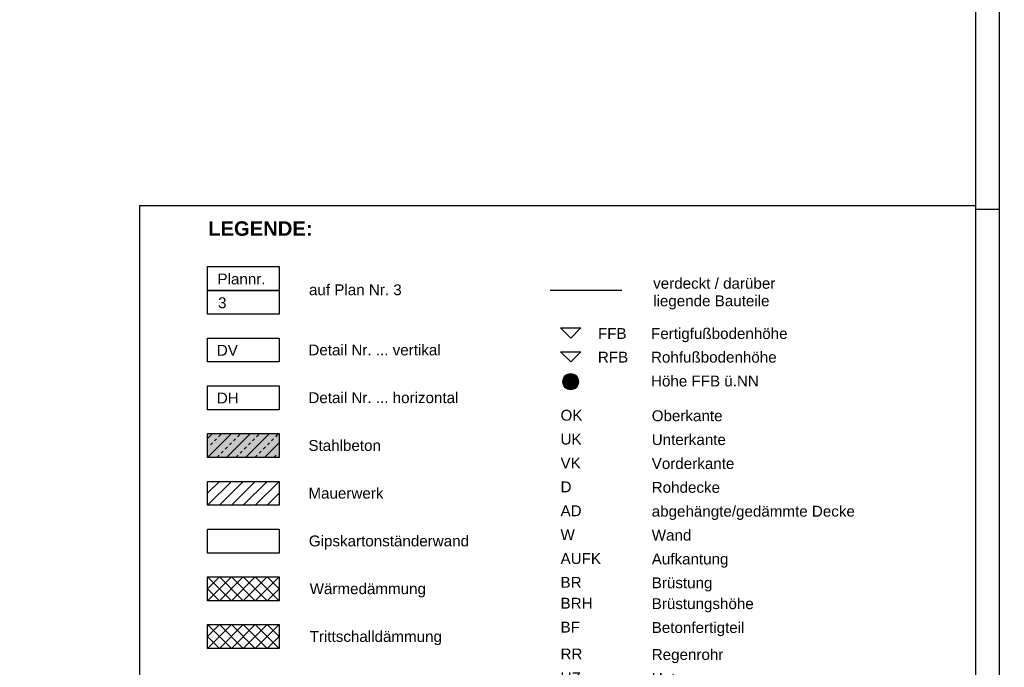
# Model space of a CAD drawing. Header units: metres. Extents: x -13 to 93, y -119 to 25.
# Tile 615 of 656: x -11.443 to -11.237, y -7.608 to -7.472. Entities that reach past the tile are written whole.
import ezdxf
from ezdxf.enums import TextEntityAlignment as Align

# ---------------------------------------------------------------- set-up
doc = ezdxf.new("R2010")
doc.units = ezdxf.units.M
doc.header["$LTSCALE"] = 0.00508
for name, color, linetype, lineweight in [('Keine', 7, 'Continuous', 18), ('Plan-Kopf', 7, 'Continuous', 25), ('Plan-Planrahmen', 7, 'Continuous', 18)]:
    doc.layers.add(name, color=color, linetype=linetype, lineweight=lineweight)
doc.styles.add('Arial', font='ARIAL.TTF')
doc.styles.add('Arial (bold)', font='ARIALBD.TTF')

# ---------------------------------------------------------------- blocks, each defined once
blk = doc.blocks.new('planlayout_50_4')
at = {"color": 3, "linetype": 'Continuous', "lineweight": 5}
blk.add_wipeout([(-0.33845, 0.13977), (-0.33845, -0.79023), (0.93655, -0.79023), (0.93655, 0.13977)], dxfattribs=at).dxf.layer = 'Plan-Planrahmen'
blk = doc.blocks.new('*U1372')
at = {"layer": 'Plan-Planrahmen', "lineweight": 25}
for p, q in [((0.819, 0.1005), (0.819, -0.7405)), ((0.814, 0.0955), (0.814, -0.7355))]:
    blk.add_line(p, q, dxfattribs=at)
blk = doc.blocks.new('planlayout_50_3')
at = {"color": 3, "linetype": 'Continuous', "lineweight": 5}
blk.add_wipeout([(-0.40945, 0.13977), (-0.40945, -0.79023), (0.86555, -0.79023), (0.86555, 0.13977)], dxfattribs=at).dxf.layer = 'Plan-Planrahmen'
at = {"layer": 'Plan-Planrahmen', "color": 7}
blk.add_blockref('*U1372', (0, 0), dxfattribs=at)
blk = doc.blocks.new('*U1356')
for points in [[(-0.11511, 0.20925), (-0.11511, 0.21158), (-0.11998, 0.21158), (-0.11998, 0.20925)], [(-0.09801, 0.20925), (-0.09801, 0.21158), (-0.10288, 0.21158), (-0.10288, 0.20925)], [(-0.14181, 0.19665), (-0.13948, 0.19665), (-0.13948, 0.20152), (-0.14181, 0.20152)], [(-0.0651, 0.19633), (-0.06277, 0.19633), (-0.06277, 0.2012), (-0.0651, 0.2012)], [(-0.14181, 0.18549), (-0.13948, 0.18549), (-0.13948, 0.19036), (-0.14181, 0.19036)], [(-0.0651, 0.18517), (-0.06277, 0.18517), (-0.06277, 0.19003), (-0.0651, 0.19003)], [(-0.14183, 0.1764), (-0.1395, 0.1764), (-0.1395, 0.18127), (-0.14183, 0.18127)], [(-0.06508, 0.17653), (-0.06276, 0.17653), (-0.06276, 0.1814), (-0.06508, 0.1814)], [(-0.1417, 0.15556), (-0.13958, 0.15556), (-0.13958, 0.16043), (-0.1417, 0.16043)], [(-0.06508, 0.15543), (-0.06297, 0.15543), (-0.06297, 0.1603), (-0.06508, 0.1603)], [(-0.1417, 0.13806), (-0.13937, 0.13806), (-0.13937, 0.14293), (-0.1417, 0.14293)], [(-0.06508, 0.13793), (-0.06276, 0.13793), (-0.06276, 0.1428), (-0.06508, 0.1428)], [(-0.11517, 0.12781), (-0.11517, 0.13014), (-0.12004, 0.13014), (-0.12004, 0.12781)], [(-0.09178, 0.12781), (-0.09178, 0.13014), (-0.09665, 0.13014), (-0.09665, 0.12781)]]:
    blk.add_wipeout(points).dxf.layer = 'Plan-Kopf'
at = {"layer": 'Plan-Kopf', "char_height": 0.00303, "attachment_point": 1, "rotation": 90, "line_spacing_factor": 0.967741, "style": 'Arial'}
for s, insert in [('{\\C7;\\l2}', (-0.11916, 0.20925)), ('{\\C7;\\l3}', (-0.10205, 0.20925)), ('{\\C7;\\l2}', (-0.11922, 0.12781)), ('{\\C7;\\l3}', (-0.09583, 0.12781))]:
    blk.add_mtext(s, dxfattribs=dict(at, insert=insert))
at = {"layer": 'Plan-Kopf', "char_height": 0.00303, "attachment_point": 1, "line_spacing_factor": 0.967741, "style": 'Arial'}
for s, insert in [('{\\C7;\\la}', (-0.14181, 0.2007)), ('{\\C7;\\la}', (-0.0651, 0.20038)), ('{\\C7;\\le}', (-0.14181, 0.18954)), ('{\\C7;\\le}', (-0.0651, 0.18921)), ('{\\C7;\\lb}', (-0.14183, 0.18045)), ('{\\C7;\\lb}', (-0.06508, 0.18058)), ('{\\C7;\\lc}', (-0.1417, 0.15961)), ('{\\C7;\\lc}', (-0.06508, 0.15948)), ('{\\C7;\\ld}', (-0.1417, 0.14211)), ('{\\C7;\\ld}', (-0.06508, 0.14198))]:
    blk.add_mtext(s, dxfattribs=dict(at, insert=insert))
for points in [[(-0.14181, 0.15009), (-0.13948, 0.15009), (-0.13948, 0.15496), (-0.14181, 0.15496)], [(-0.0651, 0.14977), (-0.06277, 0.14977), (-0.06277, 0.15463), (-0.0651, 0.15463)]]:
    blk.add_wipeout(points).dxf.layer = 'Plan-Kopf'
for insert in [(-0.14181, 0.15414), (-0.0651, 0.15381)]:
    blk.add_mtext('{\\C7;\\lg}', dxfattribs=dict(at, insert=insert))
for points in [[(-0.11079, 0.20925), (-0.11079, 0.21158), (-0.11565, 0.21158), (-0.11565, 0.20925)], [(-0.11118, 0.12781), (-0.11118, 0.13014), (-0.11605, 0.13014), (-0.11605, 0.12781)]]:
    blk.add_wipeout(points).dxf.layer = 'Plan-Kopf'
at = {"layer": 'Plan-Kopf', "char_height": 0.00303, "attachment_point": 1, "rotation": 90, "line_spacing_factor": 0.967741, "style": 'Arial'}
for insert in [(-0.11483, 0.20925), (-0.11523, 0.12781)]:
    blk.add_mtext('{\\C7;\\l1}', dxfattribs=dict(at, insert=insert))
for points in [[(-0.10619, 0.20925), (-0.10619, 0.21158), (-0.11106, 0.21158), (-0.11106, 0.20925)], [(-0.10659, 0.12781), (-0.10659, 0.13014), (-0.11145, 0.13014), (-0.11145, 0.12781)]]:
    blk.add_wipeout(points).dxf.layer = 'Plan-Kopf'
for insert in [(-0.11024, 0.20925), (-0.11063, 0.12781)]:
    blk.add_mtext('{\\C7;\\l4}', dxfattribs=dict(at, insert=insert))
blk = doc.blocks.new('swm-logo_1_1')
at = {"layer": 'Plan-Kopf', "linetype": 'Continuous', "lineweight": 0}
for points in [[(-0.0237, 0.00188), (-0.02236, 0.00188), (-0.02235, 0.00188), (-0.02233, 0.00182), (-0.02231, 0.00168), (-0.02227, 0.00154), (-0.02222, 0.00146), (-0.02218, 0.00139), (-0.02214, 0.00134), (-0.02209, 0.00128), (-0.02203, 0.00122), (-0.02196, 0.00116), (-0.02186, 0.00111), (-0.02179, 0.00107), (-0.02169, 0.00104), (-0.02163, 0.00103), (-0.02155, 0.00101), (-0.02144, 0.001), (-0.02131, 0.00101), (-0.02122, 0.00103), (-0.02111, 0.00105), (-0.02104, 0.00107), (-0.02095, 0.00111), (-0.02081, 0.00118), (-0.02073, 0.00124), (-0.02068, 0.00129), (-0.02064, 0.00135), (-0.0206, 0.00144), (-0.02058, 0.00155), (-0.0206, 0.00168), (-0.02066, 0.0018), (-0.0207, 0.00185), (-0.02078, 0.00191), (-0.02084, 0.00194), (-0.02089, 0.00197), (-0.02095, 0.00199), (-0.02102, 0.00201), (-0.02109, 0.00204), (-0.02117, 0.00206), (-0.0213, 0.0021), (-0.02138, 0.00212), (-0.02149, 0.00216), (-0.02157, 0.00218), (-0.02167, 0.00221), (-0.02175, 0.00223), (-0.02185, 0.00226), (-0.02195, 0.00228), (-0.02202, 0.0023), (-0.02212, 0.00233), (-0.0222, 0.00235), (-0.02227, 0.00238), (-0.0224, 0.00242), (-0.02254, 0.00248), (-0.02268, 0.00255), (-0.02274, 0.00257), (-0.0228, 0.00261), (-0.0229, 0.00267), (-0.02296, 0.00271), (-0.02307, 0.0028), (-0.02315, 0.00288), (-0.02323, 0.00297), (-0.02328, 0.00303), (-0.02333, 0.00311), (-0.02336, 0.00315), (-0.02341, 0.00323), (-0.02343, 0.00328), (-0.02346, 0.00333), (-0.02348, 0.00339), (-0.0235, 0.00345), (-0.02352, 0.00357), (-0.02353, 0.00364), (-0.02354, 0.00373), (-0.02354, 0.00399), (-0.02352, 0.00416), (-0.0235, 0.00427), (-0.02346, 0.00437), (-0.02341, 0.00448), (-0.02335, 0.00458), (-0.02327, 0.00468), (-0.02321, 0.00475), (-0.02309, 0.00487), (-0.02298, 0.00497), (-0.0229, 0.00503), (-0.02283, 0.00508), (-0.02274, 0.00513), (-0.02265, 0.00518), (-0.02256, 0.00521), (-0.02248, 0.00525), (-0.02238, 0.00528), (-0.02228, 0.00532), (-0.02219, 0.00535), (-0.0221, 0.00537), (-0.02198, 0.00539), (-0.02191, 0.0054), (-0.02184, 0.00542), (-0.02149, 0.00543), (-0.02112, 0.00542), (-0.02097, 0.00541), (-0.02085, 0.00538), (-0.02075, 0.00536), (-0.02066, 0.00533), (-0.02055, 0.0053), (-0.02045, 0.00526), (-0.02031, 0.0052), (-0.02023, 0.00516), (-0.02016, 0.00513), (-0.02008, 0.00508), (-0.02001, 0.00504), (-0.01994, 0.005), (-0.01986, 0.00492), (-0.01979, 0.00486), (-0.01973, 0.0048), (-0.01968, 0.00475), (-0.01963, 0.00471), (-0.01959, 0.00466), (-0.01955, 0.00459), (-0.0195, 0.00453), (-0.01947, 0.00448), (-0.01944, 0.0044), (-0.01941, 0.00434), (-0.01939, 0.0043), (-0.01936, 0.00422), (-0.01934, 0.00414), (-0.01933, 0.00408), (-0.01932, 0.00403), (-0.01932, 0.00373), (-0.02069, 0.00373), (-0.0207, 0.00385), (-0.02072, 0.00395), (-0.02077, 0.00404), (-0.02081, 0.0041), (-0.02085, 0.00414), (-0.02091, 0.00419), (-0.02097, 0.00422), (-0.02104, 0.00426), (-0.02113, 0.0043), (-0.02122, 0.00432), (-0.02128, 0.00433), (-0.02144, 0.00434), (-0.02165, 0.00433), (-0.02173, 0.00432), (-0.02178, 0.00431), (-0.02183, 0.0043), (-0.02187, 0.00428), (-0.0219, 0.00427), (-0.02192, 0.00426), (-0.02194, 0.00426), (-0.02196, 0.00425), (-0.02198, 0.00423), (-0.022, 0.00422), (-0.02204, 0.00419), (-0.02208, 0.00415), (-0.02212, 0.0041), (-0.02214, 0.00404), (-0.02215, 0.00395), (-0.02214, 0.00387), (-0.02212, 0.0038), (-0.02209, 0.00376), (-0.02208, 0.00375), (-0.02207, 0.00374), (-0.02206, 0.00373), (-0.02204, 0.00372), (-0.02202, 0.00369), (-0.02196, 0.00364), (-0.02193, 0.00363), (-0.02191, 0.00362), (-0.02189, 0.00361), (-0.02186, 0.0036), (-0.02181, 0.00357), (-0.02178, 0.00356), (-0.02174, 0.00355), (-0.02171, 0.00354), (-0.02165, 0.00352), (-0.0216, 0.0035), (-0.02154, 0.00347), (-0.02149, 0.00346), (-0.02142, 0.00344), (-0.02133, 0.00341), (-0.02125, 0.00339), (-0.02115, 0.00337), (-0.02107, 0.00335), (-0.02102, 0.00333), (-0.02091, 0.0033), (-0.0208, 0.00327), (-0.02073, 0.00325), (-0.02062, 0.00321), (-0.02056, 0.00319), (-0.02049, 0.00316), (-0.02043, 0.00314), (-0.02039, 0.00312), (-0.02033, 0.0031), (-0.02026, 0.00307), (-0.02014, 0.00303), (-0.02006, 0.00299), (-0.02002, 0.00297), (-0.0199, 0.00291), (-0.01982, 0.00287), (-0.01976, 0.00284), (-0.0197, 0.00279), (-0.01965, 0.00275), (-0.01961, 0.00271), (-0.01957, 0.00268), (-0.01955, 0.00265), (-0.01947, 0.00258), (-0.01944, 0.00253), (-0.0194, 0.00249), (-0.01938, 0.00245), (-0.01934, 0.0024), (-0.01931, 0.00235), (-0.01928, 0.00229), (-0.01925, 0.00221), (-0.01922, 0.00212), (-0.0192, 0.00203), (-0.01917, 0.00178), (-0.0192, 0.00145), (-0.01922, 0.00133), (-0.01926, 0.00118), (-0.01928, 0.0011), (-0.01932, 0.00101), (-0.01934, 0.00097), (-0.01939, 0.00088), (-0.01941, 0.00084), (-0.01945, 0.00078), (-0.0195, 0.00072), (-0.01958, 0.00063), (-0.01967, 0.00054), (-0.0197, 0.00051), (-0.01978, 0.00045), (-0.01984, 0.0004), (-0.01992, 0.00035), (-0.01999, 0.00031), (-0.02005, 0.00027), (-0.02011, 0.00024), (-0.02018, 0.00022), (-0.02031, 0.00017), (-0.02038, 0.00014), (-0.02043, 0.00013), (-0.02051, 0.00011), (-0.02061, 0.00008), (-0.02072, 0.00006), (-0.02087, 0.00004), (-0.02107, 0.00002), (-0.02133, 0), (-0.02157, 0), (-0.02181, 0.00001), (-0.02194, 0.00002), (-0.02202, 0.00004), (-0.02212, 0.00005), (-0.0223, 0.00008), (-0.02243, 0.00012), (-0.02259, 0.00017), (-0.02271, 0.00022), (-0.02283, 0.00028), (-0.02296, 0.00035), (-0.02306, 0.00041), (-0.02317, 0.00049), (-0.02325, 0.00058), (-0.02332, 0.00065), (-0.02341, 0.00076), (-0.02348, 0.00087), (-0.02354, 0.00099), (-0.02359, 0.00109), (-0.02364, 0.00122), (-0.02367, 0.00138), (-0.0237, 0.00151), (-0.02372, 0.00173), (-0.02372, 0.00188)], [(-0.0184, 0.00541), (-0.01697, 0.00541), (-0.01697, 0.00261), (-0.01695, 0.00261), (-0.01529, 0.00538), (-0.01527, 0.00541), (-0.01373, 0.00541), (-0.01373, 0.00254), (-0.0137, 0.00254), (-0.01208, 0.00536), (-0.01205, 0.00541), (-0.01071, 0.00541), (-0.01373, 0), (-0.01519, 0), (-0.01519, 0.00307), (-0.017, 0), (-0.0184, 0)], [(-0.00764, 0), (-0.00626, 0), (-0.00464, 0.0028), (-0.00463, 0.0028), (-0.00463, 0), (-0.00313, 0), (-0.00141, 0.00278), (-0.00137, 0.00278), (-0.00137, 0), (0.00004, 0), (0.00004, 0.00541), (-0.00134, 0.00541), (-0.0031, 0.00233), (-0.00315, 0.00233), (-0.00315, 0.00541), (-0.00464, 0.00541), (-0.00766, 0)]]:
    blk.add_hatch(color=7, dxfattribs=at).paths.add_polyline_path(points)
at = {"layer": 'Plan-Kopf'}
for points in [[(-0.0237, 0.00188), (-0.02236, 0.00188), (-0.02235, 0.00188), (-0.02233, 0.00182), (-0.02231, 0.00168), (-0.02227, 0.00154), (-0.02223, 0.00146), (-0.02218, 0.00139), (-0.02214, 0.00134), (-0.02209, 0.00128), (-0.02203, 0.00122), (-0.02196, 0.00116), (-0.02186, 0.00111), (-0.02179, 0.00107), (-0.0217, 0.00104), (-0.02164, 0.00103), (-0.02155, 0.00101), (-0.02144, 0.001), (-0.02131, 0.00101), (-0.02122, 0.00103), (-0.02112, 0.00105), (-0.02104, 0.00107), (-0.02095, 0.00111), (-0.02081, 0.00118), (-0.02073, 0.00124), (-0.02068, 0.00129), (-0.02065, 0.00135), (-0.0206, 0.00144), (-0.02058, 0.00155), (-0.0206, 0.00168), (-0.02066, 0.0018), (-0.02071, 0.00185), (-0.02078, 0.00191), (-0.02084, 0.00194), (-0.02089, 0.00197), (-0.02095, 0.00199), (-0.02102, 0.00201), (-0.02109, 0.00204), (-0.02118, 0.00206), (-0.0213, 0.0021), (-0.02138, 0.00212), (-0.02149, 0.00216), (-0.02157, 0.00218), (-0.02167, 0.00221), (-0.02176, 0.00223), (-0.02185, 0.00226), (-0.02195, 0.00228), (-0.02202, 0.0023), (-0.02212, 0.00233), (-0.0222, 0.00235), (-0.02227, 0.00238), (-0.0224, 0.00242), (-0.02254, 0.00248), (-0.02268, 0.00255), (-0.02275, 0.00257), (-0.02281, 0.00261), (-0.0229, 0.00267), (-0.02296, 0.00271), (-0.02307, 0.0028), (-0.02315, 0.00288), (-0.02323, 0.00297), (-0.02329, 0.00303), (-0.02334, 0.00311), (-0.02336, 0.00315), (-0.02341, 0.00323), (-0.02343, 0.00328), (-0.02346, 0.00333), (-0.02348, 0.00339), (-0.02351, 0.00345), (-0.02353, 0.00357), (-0.02354, 0.00364), (-0.02354, 0.00373), (-0.02354, 0.00399), (-0.02352, 0.00416), (-0.0235, 0.00427), (-0.02347, 0.00437), (-0.02341, 0.00448), (-0.02335, 0.00458), (-0.02328, 0.00468), (-0.02322, 0.00475), (-0.02309, 0.00487), (-0.02299, 0.00497), (-0.0229, 0.00503), (-0.02283, 0.00508), (-0.02275, 0.00513), (-0.02265, 0.00518), (-0.02256, 0.00521), (-0.02248, 0.00525), (-0.02238, 0.00528), (-0.02229, 0.00532), (-0.02219, 0.00535), (-0.02211, 0.00537), (-0.02198, 0.00539), (-0.02191, 0.0054), (-0.02184, 0.00542), (-0.0215, 0.00543), (-0.02112, 0.00542), (-0.02097, 0.00541), (-0.02085, 0.00538), (-0.02075, 0.00536), (-0.02066, 0.00533), (-0.02055, 0.0053), (-0.02045, 0.00526), (-0.02031, 0.0052), (-0.02024, 0.00516), (-0.02016, 0.00513), (-0.02008, 0.00508), (-0.02001, 0.00504), (-0.01995, 0.005), (-0.01986, 0.00492), (-0.01979, 0.00486), (-0.01973, 0.0048), (-0.01968, 0.00475), (-0.01963, 0.00471), (-0.0196, 0.00466), (-0.01955, 0.00459), (-0.01951, 0.00453), (-0.01948, 0.00448), (-0.01944, 0.0044), (-0.01941, 0.00434), (-0.01939, 0.0043), (-0.01937, 0.00422), (-0.01934, 0.00414), (-0.01933, 0.00408), (-0.01932, 0.00403), (-0.01932, 0.00373), (-0.02069, 0.00373), (-0.0207, 0.00385), (-0.02072, 0.00395), (-0.02077, 0.00404), (-0.02081, 0.0041), (-0.02085, 0.00414), (-0.02091, 0.00419), (-0.02097, 0.00422), (-0.02104, 0.00426), (-0.02113, 0.0043), (-0.02122, 0.00432), (-0.02129, 0.00433), (-0.02144, 0.00434), (-0.02165, 0.00433), (-0.02173, 0.00432), (-0.02178, 0.00431), (-0.02183, 0.0043), (-0.02187, 0.00428), (-0.0219, 0.00427), (-0.02192, 0.00426), (-0.02194, 0.00426), (-0.02196, 0.00425), (-0.02198, 0.00423), (-0.022, 0.00422), (-0.02204, 0.00419), (-0.02208, 0.00415), (-0.02212, 0.0041), (-0.02214, 0.00404), (-0.02215, 0.00395), (-0.02214, 0.00387), (-0.02212, 0.0038), (-0.02209, 0.00376), (-0.02208, 0.00375), (-0.02207, 0.00374), (-0.02206, 0.00373), (-0.02205, 0.00372), (-0.02202, 0.00369), (-0.02196, 0.00364), (-0.02194, 0.00363), (-0.02191, 0.00362), (-0.02189, 0.00361), (-0.02186, 0.0036), (-0.02182, 0.00357), (-0.02178, 0.00356), (-0.02174, 0.00355), (-0.02171, 0.00354), (-0.02165, 0.00352), (-0.0216, 0.0035), (-0.02154, 0.00347), (-0.02149, 0.00346), (-0.02142, 0.00344), (-0.02133, 0.00341), (-0.02125, 0.00339), (-0.02115, 0.00337), (-0.02107, 0.00335), (-0.02102, 0.00333), (-0.02091, 0.0033), (-0.0208, 0.00327), (-0.02073, 0.00325), (-0.02062, 0.00321), (-0.02056, 0.00319), (-0.02049, 0.00316), (-0.02043, 0.00314), (-0.02039, 0.00312), (-0.02033, 0.0031), (-0.02026, 0.00307), (-0.02014, 0.00303), (-0.02007, 0.00299), (-0.02002, 0.00297), (-0.0199, 0.00291), (-0.01983, 0.00287), (-0.01976, 0.00284), (-0.0197, 0.00279), (-0.01966, 0.00275), (-0.01961, 0.00271), (-0.01957, 0.00268), (-0.01955, 0.00265), (-0.01948, 0.00258), (-0.01944, 0.00253), (-0.01941, 0.00249), (-0.01938, 0.00245), (-0.01934, 0.0024), (-0.01931, 0.00235), (-0.01928, 0.00229), (-0.01925, 0.00221), (-0.01922, 0.00212), (-0.0192, 0.00203), (-0.01917, 0.00178), (-0.0192, 0.00145), (-0.01922, 0.00133), (-0.01926, 0.00118), (-0.01928, 0.0011), (-0.01932, 0.00101), (-0.01934, 0.00097), (-0.01939, 0.00088), (-0.01941, 0.00084), (-0.01945, 0.00078), (-0.0195, 0.00072), (-0.01958, 0.00063), (-0.01967, 0.00054), (-0.0197, 0.00051), (-0.01978, 0.00045), (-0.01984, 0.0004), (-0.01992, 0.00035), (-0.01999, 0.00031), (-0.02005, 0.00027), (-0.02011, 0.00024), (-0.02018, 0.00022), (-0.02031, 0.00017), (-0.02038, 0.00014), (-0.02043, 0.00013), (-0.02051, 0.00011), (-0.02061, 0.00008), (-0.02072, 0.00006), (-0.02087, 0.00004), (-0.02107, 0.00002), (-0.02133, 0), (-0.02157, 0), (-0.02182, 0.00001), (-0.02194, 0.00002), (-0.02202, 0.00004), (-0.02212, 0.00005), (-0.0223, 0.00008), (-0.02243, 0.00012), (-0.02259, 0.00017), (-0.02271, 0.00022), (-0.02283, 0.00028), (-0.02296, 0.00035), (-0.02306, 0.00041), (-0.02317, 0.00049), (-0.02325, 0.00058), (-0.02332, 0.00065), (-0.02341, 0.00076), (-0.02348, 0.00087), (-0.02354, 0.00099), (-0.02359, 0.00109), (-0.02364, 0.00122), (-0.02367, 0.00138), (-0.0237, 0.00151), (-0.02372, 0.00173), (-0.02372, 0.00188), (-0.0237, 0.00188)], [(-0.0184, 0.00541), (-0.01697, 0.00541), (-0.01697, 0.00261), (-0.01695, 0.00261), (-0.01529, 0.00538), (-0.01528, 0.00541), (-0.01374, 0.00541), (-0.01374, 0.00254), (-0.0137, 0.00254), (-0.01208, 0.00536), (-0.01205, 0.00541), (-0.01072, 0.00541), (-0.01373, 0), (-0.01519, 0), (-0.01519, 0.00307), (-0.017, 0), (-0.0184, 0), (-0.0184, 0.00541)], [(-0.00764, 0), (-0.00626, 0), (-0.00464, 0.0028), (-0.00463, 0.0028), (-0.00463, 0), (-0.00313, 0), (-0.00141, 0.00278), (-0.00137, 0.00278), (-0.00137, 0), (0.00004, 0), (0.00004, 0.00541), (-0.00134, 0.00541), (-0.0031, 0.00233), (-0.00315, 0.00233), (-0.00315, 0.00541), (-0.00464, 0.00541), (-0.00766, 0), (-0.00764, 0)]]:
    blk.add_lwpolyline(points, dxfattribs=at)
at = {"layer": 'Plan-Kopf', "color": 7, "linetype": 'Continuous'}
for points in [[(-0.01356, -0.00128), (-0.01189, -0.00128), (-0.00916, 0.00666), (-0.0075, 0.00666)], [(-0.01103, -0.00128), (-0.00663, 0.00666), (-0.00936, -0.00128), (-0.00497, 0.00666)]]:
    blk.add_solid(points, dxfattribs=at)
blk = doc.blocks.new('*U1361')
at = {"layer": 'Plan-Kopf', "linetype": 'Continuous', "lineweight": 0}
blk.add_hatch(color=255, dxfattribs=at).paths.add_polyline_path([(-0.16078, 0.54205), (-0.14578, 0.54205), (-0.14578, 0.53705), (-0.16078, 0.53705)])
at = {"layer": 'Plan-Kopf'}
for p, q in [((-0.16078, 0.53705), (-0.15578, 0.54205)), ((-0.16078, 0.54104), (-0.15976, 0.54205)), ((-0.1568, 0.53705), (-0.1518, 0.54205)), ((-0.15281, 0.53705), (-0.14781, 0.54205)), ((-0.14883, 0.53705), (-0.14578, 0.54011))]:
    blk.add_line(p, q, dxfattribs=at)
at = {"layer": 'Plan-Kopf', "linetype": 'Continuous'}
for p, q in [((-0.15931, 0.54054), (-0.15888, 0.54097)), ((-0.15845, 0.5414), (-0.15802, 0.54183)), ((-0.15533, 0.54054), (-0.1549, 0.54097)), ((-0.15447, 0.5414), (-0.15404, 0.54183)), ((-0.15135, 0.54054), (-0.15092, 0.54097)), ((-0.15049, 0.5414), (-0.15006, 0.54183)), ((-0.14737, 0.54054), (-0.14693, 0.54097)), ((-0.1465, 0.5414), (-0.14607, 0.54183)), ((-0.16017, 0.53968), (-0.15974, 0.54011)), ((-0.15791, 0.53796), (-0.15748, 0.53839)), ((-0.15705, 0.53882), (-0.15662, 0.53925)), ((-0.15619, 0.53968), (-0.15576, 0.54011)), ((-0.15393, 0.53796), (-0.1535, 0.53839)), ((-0.15307, 0.53882), (-0.15264, 0.53925)), ((-0.15221, 0.53968), (-0.15178, 0.54011)), ((-0.14995, 0.53796), (-0.14952, 0.53839)), ((-0.14909, 0.53882), (-0.14866, 0.53925)), ((-0.14823, 0.53968), (-0.1478, 0.54011)), ((-0.15877, 0.5371), (-0.15834, 0.53753)), ((-0.15479, 0.5371), (-0.15436, 0.53753)), ((-0.15081, 0.5371), (-0.15038, 0.53753)), ((-0.14682, 0.5371), (-0.14639, 0.53753))]:
    blk.add_line(p, q, dxfattribs=at)
at = {"layer": 'Plan-Kopf'}
blk.add_lwpolyline([(-0.16078, 0.54205), (-0.14578, 0.54205), (-0.14578, 0.53705), (-0.16078, 0.53705)], close=True, dxfattribs=at)
blk = doc.blocks.new('S_Plankopf_1_1')
at = {"layer": 'Plan-Kopf', "linetype": 'Continuous', "lineweight": 0}
h = blk.add_hatch(color=7, dxfattribs=at)
edge = h.paths.add_edge_path()
edge.add_arc((-0.08474, 0.55292), 0.0017, 90.1345, 180)
edge.add_line((-0.08644, 0.55292), (-0.08474, 0.55292))
edge.add_line((-0.08474, 0.55292), (-0.08474, 0.55463))
h = blk.add_hatch(color=7, dxfattribs=at)
edge = h.paths.add_edge_path()
edge.add_arc((-0.08475, 0.55292), 0.0017, 0, 89.8655)
edge.add_line((-0.08474, 0.55463), (-0.08475, 0.55292))
edge.add_line((-0.08475, 0.55292), (-0.08304, 0.55292))
h = blk.add_hatch(color=7, dxfattribs=at)
edge = h.paths.add_edge_path()
edge.add_arc((-0.08475, 0.55292), 0.0017, 180, 269.8655)
edge.add_line((-0.08475, 0.55122), (-0.08475, 0.55292))
edge.add_line((-0.08475, 0.55292), (-0.08645, 0.55292))
h = blk.add_hatch(color=7, dxfattribs=at)
edge = h.paths.add_edge_path()
edge.add_arc((-0.08475, 0.55292), 0.0017, 270.1345, 360)
edge.add_line((-0.08304, 0.55292), (-0.08475, 0.55292))
edge.add_line((-0.08475, 0.55292), (-0.08474, 0.55122))
at = {"layer": 'Plan-Kopf'}
for p, q in [((-0.175, 0.58982), (-0.175, 0.31282)), ((-0.175, 0.58982), (0, 0.58982)), ((0, 0.58982), (0, 0.31282)), ((-0.07404, 0.57205), (-0.08904, 0.57205))]:
    blk.add_line(p, q, dxfattribs=at)
at = {"layer": 'Plan-Kopf', "color": 7, "linetype": 'Continuous', "lineweight": 25}
for points in [[(-0.16078, 0.57705), (-0.14578, 0.57705), (-0.14578, 0.57205), (-0.16078, 0.57205)], [(-0.16078, 0.57205), (-0.14578, 0.57205), (-0.14578, 0.56705), (-0.16078, 0.56705)], [(-0.16078, 0.56205), (-0.14578, 0.56205), (-0.14578, 0.55705), (-0.16078, 0.55705)], [(-0.16078, 0.55205), (-0.14578, 0.55205), (-0.14578, 0.54705), (-0.16078, 0.54705)]]:
    blk.add_lwpolyline(points, close=True, dxfattribs=at)
at = {"layer": 'Plan-Kopf', "linetype": 'Continuous', "lineweight": 18}
for centre, start, end in [((-0.08474, 0.55292), 90.1345, 180), ((-0.08475, 0.55292), 0, 89.8655), ((-0.08475, 0.55292), 180, 269.8655), ((-0.08475, 0.55292), 270.1345, 0)]:
    blk.add_arc(centre, 0.0017, start, end, dxfattribs=at)
at = {"layer": 'Keine', "color": 7}
blk.add_blockref('*U1361', (0, 0), dxfattribs=at)
at = {"layer": 'Keine', "color": 0, "flags": 1}
for tag, p in [('FL-Nr', (-0.24015, -0.00909)), ('KAT.Bl', (-0.24015, -0.01818)), ('Gehoert_zu_Plan', (-0.24015, -0.02727))]:
    blk.add_attdef(tag, p, '', height=0.00505, dxfattribs=at)
at = {"layer": 'Plan-Kopf', "color": 7, "attachment_point": 1, "line_spacing_factor": 0.967741}
for s, insert, char_height, style in [('Plannr.', (-0.15869, 0.57557), 0.002273, 'Arial'), ('auf Plan Nr. 3', (-0.13953, 0.57331), 0.0022729, 'Arial'), ('verdeckt / darüber\\Pliegende Bauteile', (-0.06747, 0.57466), 0.0022729, 'Arial'), ('3', (-0.15856, 0.57058), 0.00227, 'Arial'), ('FFB', (-0.07903, 0.56415), 0.002273, 'Arial'), ('Fertigfußbodenhöhe ', (-0.06792, 0.56415), 0.0022729, 'Arial'), ('Detail Nr. ... vertikal', (-0.13965, 0.56071), 0.0022729, 'Arial'), ('DV', (-0.15883, 0.56064), 0.002273, 'Arial'), ('RFB', (-0.07905, 0.5592), 0.002273, 'Arial'), ('Rohfußbodenhöhe', (-0.06792, 0.5592), 0.0022729, 'Arial'), ('Höhe FFB ü.NN', (-0.06792, 0.5542), 0.0022729, 'Arial'), ('DH', (-0.15883, 0.55064), 0.002273, 'Arial'), ('Detail Nr. ... horizontal', (-0.13965, 0.55071), 0.0022729, 'Arial'), ('OK', (-0.08686, 0.54703), 0.002273, 'Arial'), ('Oberkante', (-0.06777, 0.54693), 0.002273, 'Arial'), ('Stahlbeton', (-0.13965, 0.54071), 0.002273, 'Arial'), ('UK', (-0.08686, 0.54203), 0.002273, 'Arial'), ('Unterkante', (-0.06777, 0.54193), 0.002273, 'Arial'), ('VK', (-0.08686, 0.53703), 0.002273, 'Arial'), ('Vorderkante', (-0.06777, 0.53693), 0.0022729, 'Arial'), ('D', (-0.08686, 0.53203), 0.00227, 'Arial'), ('Rohdecke', (-0.06777, 0.53193), 0.002273, 'Arial'), ('Mauerwerk', (-0.13965, 0.53071), 0.002273, 'Arial'), ('AD', (-0.08686, 0.52703), 0.002273, 'Arial'), ('abgehängte/gedämmte Decke', (-0.06777, 0.52693), 0.0022729, 'Arial'), ('W', (-0.08686, 0.52203), 0.00227, 'Arial'), ('Wand', (-0.06777, 0.52193), 0.002273, 'Arial'), ('Gipskartonständerwand', (-0.13956, 0.52071), 0.0022729, 'Arial'), ('AUFK', (-0.08686, 0.51703), 0.002273, 'Arial'), ('Aufkantung', (-0.06777, 0.51693), 0.002273, 'Arial'), ('BR', (-0.08686, 0.51204), 0.002273, 'Arial'), ('Brüstung', (-0.06777, 0.51195), 0.002273, 'Arial'), ('Wärmedämmung', (-0.13939, 0.51071), 0.0022729, 'Arial'), ('BRH', (-0.08686, 0.50767), 0.002273, 'Arial'), ('Brüstungshöhe', (-0.06777, 0.50758), 0.0022729, 'Arial'), ('BF', (-0.08686, 0.50267), 0.002273, 'Arial'), ('Betonfertigteil', (-0.06777, 0.50258), 0.0022729, 'Arial'), ('Trittschalldämmung', (-0.13939, 0.50071), 0.0022729, 'Arial'), ('RR', (-0.08686, 0.49703), 0.002273, 'Arial'), ('Regenrohr', (-0.06777, 0.49693), 0.002273, 'Arial'), ('UZ', (-0.08686, 0.49203), 0.002273, 'Arial'), ('Unterzug', (-0.06777, 0.49193), 0.002273, 'Arial'), ('ÜZ', (-0.08686, 0.48703), 0.002273, 'Arial'), ('Überzug', (-0.06777, 0.48693), 0.002273, 'Arial'), ('BF', (-0.08686, 0.48203), 0.002273, 'Arial'), ('Betonierfuge', (-0.06777, 0.48193), 0.0022729, 'Arial'), ('i.L.', (-0.08686, 0.47703), 0.002273, 'Arial'), ('Lichtes Maß', (-0.06777, 0.47693), 0.0022729, 'Arial'), ('Bodeneinlauf', (-0.06777, 0.47193), 0.0022729, 'Arial'), ('BE', (-0.08686, 0.47203), 0.002273, 'Arial'), ('GK', (-0.08686, 0.46703), 0.002273, 'Arial'), ('Gipskarton', (-0.06777, 0.46693), 0.002273, 'Arial'), ('FBK', (-0.08686, 0.46203), 0.002273, 'Arial'), ('Fußbodenkanal', (-0.06777, 0.46193), 0.0022729, 'Arial'), ('DoBo', (-0.08686, 0.45703), 0.002273, 'Arial'), ('Doppelboden', (-0.06777, 0.45693), 0.0022729, 'Arial'), ('HoBo', (-0.08686, 0.45203), 0.002273, 'Arial'), ('Hohlraumboden', (-0.06777, 0.45193), 0.0022729, 'Arial'), ('AS', (-0.08686, 0.44703), 0.002273, 'Arial'), ('Anschlagschiene', (-0.06777, 0.44693), 0.0022729, 'Arial'), ('Aussparungen / Durchbrüche \\Psind auf Rohfußboden bezogen!', (-0.08698, 0.4399), 0.0022729, 'Arial (bold)')]:
    blk.add_mtext(s, dxfattribs=dict(at, insert=insert, char_height=char_height, style=style))
for points in [[(-0.16064, 0.58246), (-0.13879, 0.58246), (-0.13879, 0.58733), (-0.16064, 0.58733)], [(-0.16078, 0.53205), (-0.14578, 0.53205), (-0.14578, 0.52705), (-0.16078, 0.52705)], [(-0.16078, 0.52205), (-0.14578, 0.52205), (-0.14578, 0.51705), (-0.16078, 0.51705)], [(-0.16078, 0.51205), (-0.14578, 0.51205), (-0.14578, 0.50705), (-0.16078, 0.50705)], [(-0.16078, 0.50205), (-0.14578, 0.50205), (-0.14578, 0.49705), (-0.16078, 0.49705)], [(-0.175, 0.292), (0, 0.292), (0, 0), (-0.175, 0)]]:
    blk.add_wipeout(points).dxf.layer = 'Plan-Kopf'
at = {"color": 7, "linetype": 'Continuous', "lineweight": 25}
for points in [[(-0.08474, 0.56205), (-0.08687, 0.56418), (-0.08262, 0.56418)], [(-0.08474, 0.55705), (-0.08687, 0.55918), (-0.08262, 0.55918)]]:
    blk.add_wipeout(points, dxfattribs=at).dxf.layer = 'Plan-Kopf'
at = {"layer": 'Plan-Kopf'}
for p, q in [((-0.16078, 0.52705), (-0.15578, 0.53205)), ((-0.16078, 0.52955), (-0.15828, 0.53205)), ((-0.15828, 0.52705), (-0.15328, 0.53205)), ((-0.15578, 0.52705), (-0.15078, 0.53205)), ((-0.15328, 0.52705), (-0.14828, 0.53205)), ((-0.15078, 0.52705), (-0.14578, 0.53205)), ((-0.14828, 0.52705), (-0.14578, 0.52955)), ((-0.16078, 0.50705), (-0.15578, 0.51205)), ((-0.16078, 0.50955), (-0.15828, 0.51205)), ((-0.15578, 0.50705), (-0.16078, 0.51205)), ((-0.15828, 0.50705), (-0.15328, 0.51205)), ((-0.15328, 0.50705), (-0.15828, 0.51205)), ((-0.15578, 0.50705), (-0.15078, 0.51205)), ((-0.15078, 0.50705), (-0.15578, 0.51205)), ((-0.15328, 0.50705), (-0.14828, 0.51205)), ((-0.14828, 0.50705), (-0.15328, 0.51205)), ((-0.15078, 0.50705), (-0.14578, 0.51205)), ((-0.14578, 0.50705), (-0.15078, 0.51205)), ((-0.14578, 0.50955), (-0.14828, 0.51205)), ((-0.15828, 0.50705), (-0.16078, 0.50955)), ((-0.14828, 0.50705), (-0.14578, 0.50955)), ((-0.16078, 0.49705), (-0.15578, 0.50205)), ((-0.16078, 0.49955), (-0.15828, 0.50205)), ((-0.15578, 0.49705), (-0.16078, 0.50205)), ((-0.15828, 0.49705), (-0.15328, 0.50205)), ((-0.15328, 0.49705), (-0.15828, 0.50205)), ((-0.15578, 0.49705), (-0.15078, 0.50205)), ((-0.15078, 0.49705), (-0.15578, 0.50205)), ((-0.15328, 0.49705), (-0.14828, 0.50205)), ((-0.14828, 0.49705), (-0.15328, 0.50205)), ((-0.15078, 0.49705), (-0.14578, 0.50205)), ((-0.14578, 0.49705), (-0.15078, 0.50205)), ((-0.14578, 0.49955), (-0.14828, 0.50205)), ((-0.15828, 0.49705), (-0.16078, 0.49955)), ((-0.14828, 0.49705), (-0.14578, 0.49955)), ((0, 0.292), (0, 0)), ((-0.14415, 0.10081), (0, 0.10081)), ((-0.14415, 0.07904), (0, 0.07904)), ((-0.14415, 0.05726), (0, 0.05726)), ((-0.14415, 0), (-0.14415, 0.03551)), ((-0.00052, 0.03499), (-0.00052, 0.01139)), ((0, 0.01087), (-0.14415, 0.01087)), ((-0.14415, 0.00543), (0, 0.00543)), ((-0.175, 0), (0, 0))]:
    blk.add_line(p, q, dxfattribs=at)
at = {"layer": 'Plan-Kopf', "color": 7, "linetype": 'Continuous', "lineweight": 25}
for points in [[(-0.08474, 0.56205), (-0.08687, 0.56418), (-0.08262, 0.56418)], [(-0.08474, 0.55705), (-0.08687, 0.55918), (-0.08262, 0.55918)]]:
    blk.add_lwpolyline(points, close=True, dxfattribs=at)
at = {"layer": 'Plan-Kopf'}
for points in [[(-0.16078, 0.53205), (-0.14578, 0.53205), (-0.14578, 0.52705), (-0.16078, 0.52705)], [(-0.16078, 0.52205), (-0.14578, 0.52205), (-0.14578, 0.51705), (-0.16078, 0.51705)], [(-0.16078, 0.51205), (-0.14578, 0.51205), (-0.14578, 0.50705), (-0.16078, 0.50705)], [(-0.16078, 0.50205), (-0.14578, 0.50205), (-0.14578, 0.49705), (-0.16078, 0.49705)], [(-0.175, 0.292), (0, 0.292), (0, 0), (-0.175, 0)]]:
    blk.add_lwpolyline(points, close=True, dxfattribs=at)
at = {"layer": 'Plan-Kopf', "color": 7}
blk.add_blockref('swm-logo_1_1', (-0.01293, 0.12159), dxfattribs=at)
at = {"layer": 'Plan-Kopf', "insert": (-0.16064, 0.58651), "char_height": 0.0030305, "attachment_point": 1, "line_spacing_factor": 0.967741, "style": 'Arial (bold)'}
blk.add_mtext('{\\C7;\\lLEGENDE:}', dxfattribs=at)
at = {"layer": 'Plan-Kopf', "style": 'Arial'}
for tag, height, p in [('Plannummer', 0.00505, (-0.1441, 0.28202)), ('Planinhalt', 0.00505, (-0.14416, 0.24355)), ('Planungsphase', 0.00354, (-0.14408, 0.21887))]:
    blk.add_attdef(tag, text='', height=height, dxfattribs=at).set_placement(p, align=Align.TOP_LEFT)
for tag, p in [('Datum', (-0.14329, 0.00211)), ('Gezeichnet', (-0.13028, 0.00215)), ('Maßstab', (-0.11216, 0.00218)), ('Format', (-0.09928, 0.00214)), ('Index_Stand', (-0.08627, 0.00212)), ('Index', (-0.06815, 0.00215)), ('Blatt___Blatt', (-0.05613, 0.00214)), ('Aks', (-0.01113, 0.00215))]:
    blk.add_attdef(tag, text='', height=0.00152, dxfattribs=at).set_placement(p, align=Align.MIDDLE_LEFT)
at = {"layer": 'Plan-Kopf', "color": 7}
blk.add_blockref('*U1356', (0, 0), dxfattribs=at)
for points in [[(-0.14416, 0.11721), (-0.12695, 0.11721), (-0.12695, 0.12127), (-0.14416, 0.12127)], [(-0.14416, 0.10802), (-0.10254, 0.10802), (-0.10254, 0.11167), (-0.14416, 0.11167)], [(-0.05595, 0.10193), (-0.02013, 0.10193), (-0.02013, 0.10923), (-0.05595, 0.10923)], [(-0.14412, 0.09538), (-0.09102, 0.09538), (-0.09102, 0.09944), (-0.14412, 0.09944)], [(-0.14412, 0.08254), (-0.10249, 0.08254), (-0.10249, 0.08984), (-0.14412, 0.08984)], [(-0.05593, 0.0801), (-0.02012, 0.0801), (-0.02012, 0.0874), (-0.05593, 0.0874)], [(-0.14416, 0.07361), (-0.11498, 0.07361), (-0.11498, 0.07767), (-0.14416, 0.07767)], [(-0.14416, 0.06076), (-0.10253, 0.06076), (-0.10253, 0.06807), (-0.14416, 0.06807)], [(-0.05599, 0.05833), (-0.02017, 0.05833), (-0.02017, 0.06563), (-0.05599, 0.06563)], [(-0.14412, 0.05177), (-0.10905, 0.05177), (-0.10905, 0.05583), (-0.14412, 0.05583)], [(-0.14412, 0.03892), (-0.11253, 0.03892), (-0.11253, 0.04623), (-0.14412, 0.04623)], [(-0.05593, 0.03649), (-0.02012, 0.03649), (-0.02012, 0.04379), (-0.05593, 0.04379)], [(-0.14234, 0.03), (-0.11531, 0.03), (-0.11531, 0.03406), (-0.14234, 0.03406)], [(-0.05587, 0.01704), (-0.01089, 0.01704), (-0.01089, 0.03165), (-0.05587, 0.03165)], [(-0.14267, 0.01684), (-0.1065, 0.01684), (-0.1065, 0.01927), (-0.14267, 0.01927)], [(-0.14299, 0.00747), (-0.13423, 0.00747), (-0.13423, 0.01031), (-0.14299, 0.01031)], [(-0.13073, 0.00751), (-0.11482, 0.00751), (-0.11482, 0.01035), (-0.13073, 0.01035)], [(-0.11268, 0.00751), (-0.1009, 0.00751), (-0.1009, 0.01035), (-0.11268, 0.01035)], [(-0.08675, 0.0075), (-0.07021, 0.0075), (-0.07021, 0.01034), (-0.08675, 0.01034)], [(-0.05659, 0.00754), (-0.04054, 0.00754), (-0.04054, 0.01038), (-0.05659, 0.01038)], [(-0.037, 0.00751), (-0.02974, 0.00751), (-0.02974, 0.01035), (-0.037, 0.01035)], [(-0.02414, 0.00753), (-0.01564, 0.00753), (-0.01564, 0.01037), (-0.02414, 0.01037)], [(-0.09906, 0.00744), (-0.08863, 0.00744), (-0.08863, 0.01028), (-0.09906, 0.01028)], [(-0.06798, 0.00744), (-0.06045, 0.00744), (-0.06045, 0.01028), (-0.06798, 0.01028)], [(-0.01156, 0.00745), (-0.00662, 0.00745), (-0.00662, 0.01029), (-0.01156, 0.01029)], [(-0.03724, 0.00094), (-0.03373, 0.00094), (-0.03373, 0.00338), (-0.03724, 0.00338)], [(-0.0242, 0.00094), (-0.01774, 0.00094), (-0.01774, 0.00338), (-0.0242, 0.00338)]]:
    blk.add_wipeout(points).dxf.layer = 'Plan-Kopf'
at = {"layer": 'Plan-Kopf'}
for p, q in [((0, 0.03551), (-0.14415, 0.03551)), ((-0.14363, 0.01139), (-0.14363, 0.03499)), ((-0.00052, 0.03499), (-0.14363, 0.03499)), ((-0.14363, 0.01139), (-0.00052, 0.01139)), ((-0.13115, 0.01087), (-0.13115, 0)), ((-0.11315, 0.01087), (-0.11315, 0)), ((-0.10015, 0.01087), (-0.10015, 0)), ((-0.08715, 0.01087), (-0.08715, 0)), ((-0.069, 0.01087), (-0.069, 0)), ((-0.05699, 0.01086), (-0.05699, 0)), ((-0.038, 0.01086), (-0.038, 0)), ((-0.025, 0.01086), (-0.025, 0)), ((-0.012, 0.01086), (-0.012, 0))]:
    blk.add_line(p, q, dxfattribs=at)
at = {"layer": 'Plan-Kopf', "line_spacing_factor": 0.967741, "style": 'Arial'}
for s, insert, char_height, attachment_point in [('{\\C7;\\lBAUHERR}', (-0.14416, 0.11924), 0.0025254, 4), ('{\\C7;\\lStadtwerke Muenchen GmbH}', (-0.14416, 0.11105), 0.0022729, 1), ('{\\C7;\\lEmmy-Noether-Strasse 2\\P80992 M}{\\C7;\\lue}{\\C7;\\lnchen}', (-0.05595, 0.10203), 0.0022729, 7), ('{\\C7;\\lGRUNDSTÜCKSEIGENTUEMER}', (-0.14412, 0.09741), 0.0025254, 4), ('{\\C7;\\lStadtwerke Muenchen GmbH\\PBereich Immobilien}', (-0.14412, 0.08922), 0.0022729, 1), ('{\\C7;\\lEmmy-Noether-Strasse 2\\P80992 M}{\\C7;\\lue}{\\C7;\\lnchen}', (-0.05593, 0.0802), 0.0022729, 7), ('{\\C7;\\lAUFTRAGGEBER}', (-0.14416, 0.07564), 0.0025254, 4), ('{\\C7;\\lStadtwerke Muenchen GmbH\\PBereich Immobilien}', (-0.14416, 0.06745), 0.0022729, 1), ('{\\C7;\\lEmmy-Noether-Strasse 2\\P80992 M}{\\C7;\\lue}{\\C7;\\lnchen}', (-0.05599, 0.05842), 0.0022729, 7), ('{\\C7;\\lVERTRETEN DURCH}', (-0.14412, 0.0538), 0.0025254, 4), ('{\\C7;\\lSWM Services GmbH\\PProjektierung - Bauten}', (-0.14412, 0.04561), 0.0022729, 1), ('{\\C7;\\lEmmy-Noether-Strasse 2\\P80992 M}{\\C7;\\lue}{\\C7;\\lnchen}', (-0.05593, 0.03659), 0.0022729, 7), ('{\\C7;\\lPLANFERTIGER}', (-0.14234, 0.03203), 0.0025254, 4), ('{\\C7;\\lGessert + Randecker Architekten BDA}', (-0.14267, 0.01886), 0.0015152, 1), ('{\\C7;\\lDATUM}', (-0.14299, 0.00889), 0.0017678, 4), ('{\\C7;\\lGEZEICHNET}', (-0.13073, 0.00893), 0.0017678, 4), ('{\\C7;\\lMASSTAB}', (-0.11268, 0.00893), 0.0017678, 4), ('{\\C7;\\lFORMAT}', (-0.09906, 0.00886), 0.0017678, 4), ('{\\C7;\\lINDEX}{\\C7;\\l }{\\C7;\\lSTAND}', (-0.08675, 0.00892), 0.0017678, 4), ('{\\C7;\\lINDEX}', (-0.06798, 0.00886), 0.0017678, 4), ('{\\C7;\\lBLATT/BLATT}', (-0.05659, 0.00896), 0.0017678, 4), ('{\\C7;\\lFL-NR}', (-0.037, 0.00893), 0.0017678, 4), ('{\\C7;\\lKAT.BL}', (-0.02414, 0.00895), 0.0017678, 4), ('{\\C7;\\lAKS}', (-0.01156, 0.00887), 0.0017678, 4), ('{\\C7;\\l416}', (-0.03724, 0.00216), 0.0015152, 4), ('{\\C7;\\l335,93}', (-0.0242, 0.00216), 0.0015152, 4)]:
    blk.add_mtext(s, dxfattribs=dict(at, insert=insert, char_height=char_height, attachment_point=attachment_point))
at = {"layer": 'Plan-Kopf', "insert": (-0.05587, 0.03103), "char_height": 0.00227287, "width": 0.0449758, "attachment_point": 1, "line_spacing_factor": 0.967741, "style": 'Arial'}
blk.add_mtext('{\\C7;\\lImmenhofer Str}{\\C7;\\lasse }{\\C7;\\l  }{\\C7;\\l }{\\C7;\\l    }{\\C7;\\l47}{\\C7;\\l  \\P7018}{\\C7;\\l0}{\\C7;\\l }{\\C7;\\l }{\\C7;\\l }{\\C7;\\l }{\\C7;\\l }{\\C7;\\l }{\\C7;\\l  }{\\C7;\\l        }{\\C7;\\l   }{\\C7;\\l }{\\C7;\\l }{\\C7;\\lS}{\\C7;\\lt}{\\C7;\\lu}{\\C7;\\lt}{\\C7;\\lt}{\\C7;\\lg}{\\C7;\\lar}{\\C7;\\lt \\PTel.}{\\C7;\\l }{\\C7;\\l }{\\C7;\\l }{\\C7;\\l         }{\\C7;\\l0711}{\\C7;\\l-}{\\C7;\\l90709}{\\C7;\\l5}{\\C7;\\l-}{\\C7;\\l  }{\\C7;\\l0 \\PFax.}{\\C7;\\l }{\\C7;\\l }{\\C7;\\l         }{\\C7;\\l0711}{\\C7;\\l-}{\\C7;\\l90}{\\C7;\\l70}{\\C7;\\l95}{\\C7;\\l-}{\\C7;\\l10 }', dxfattribs=at)
for points in [[(-0.14267, 0.01929), (-0.13096, 0.01929), (-0.13096, 0.0274), (-0.14267, 0.0274)], [(-0.0557, 0.01407), (-0.00539, 0.01407), (-0.00539, 0.01691), (-0.0557, 0.01691)]]:
    blk.add_wipeout(points).dxf.layer = 'Plan-Kopf'
at = {"layer": 'Plan-Kopf', "insert": (-0.14267, 0.02603), "char_height": 0.0050508, "attachment_point": 1, "line_spacing_factor": 0.967741, "style": 'Arial'}
blk.add_mtext('{\\C7;\\lh4a}', dxfattribs=at)
at = {"layer": 'Plan-Kopf', "insert": (-0.0557, 0.01643), "char_height": 0.00176779, "width": 0.0503064, "attachment_point": 1, "line_spacing_factor": 0.967741, "style": 'Arial'}
blk.add_mtext('{\\C7;\\lmtz}{\\C7;\\l  }{\\C7;\\l    }{\\C7;\\l@}{\\C7;\\l  }{\\C7;\\l }{\\C7;\\l }{\\C7;\\l }{\\C7;\\l  }{\\C7;\\l }{\\C7;\\lh4a}{\\C7;\\l }{\\C7;\\l-}{\\C7;\\l }{\\C7;\\larchitekten}{\\C7;\\l }{\\C7;\\l.}{\\C7;\\l }{\\C7;\\lde}', dxfattribs=at)
blk = doc.blocks.new('planlayout_50_2')
at = {"color": 3, "linetype": 'Continuous', "lineweight": 5}
blk.add_wipeout([(-0.33845, 0.20477), (-0.33845, -0.72523), (0.93655, -0.72523), (0.93655, 0.20477)], dxfattribs=at).dxf.layer = 'Plan-Planrahmen'
blk = doc.blocks.new('*U1376')
at = {"layer": 'Plan-Planrahmen', "lineweight": 25}
for p, q in [((0.819, 0.1655), (0.819, -0.6755)), ((0.814, 0.1605), (0.814, -0.6705)), ((0.819, -0.0815), (0.814, -0.0815)), ((0.814, -0.6705), (-0.345, -0.6705)), ((0.634, -0.6705), (0.634, -0.6755)), ((0.819, -0.6755), (-0.37, -0.6755))]:
    blk.add_line(p, q, dxfattribs=at)
blk = doc.blocks.new('planlayout_50_1')
at = {"color": 3, "linetype": 'Continuous', "lineweight": 5}
blk.add_wipeout([(-0.40945, 0.20477), (-0.40945, -0.72523), (0.86555, -0.72523), (0.86555, 0.20477)], dxfattribs=at).dxf.layer = 'Plan-Planrahmen'
at = {"layer": 'Plan-Planrahmen', "color": 7}
blk.add_blockref('*U1376', (0, 0), dxfattribs=at)

msp = doc.modelspace()

# ---------------------------------------------------------------- block references
at = {"layer": 'Plan-Planrahmen', "color": 7}
msp.add_blockref('planlayout_50_4', (-11.60436427, -7.30273174), dxfattribs=at)

# ---------------------------------------------------------------- next in the draw order: block references
msp.add_blockref('planlayout_50_3', (-12.16536427, -7.30273174), dxfattribs=at)

# ---------------------------------------------------------------- next in the draw order: block references
at = {"layer": 'Plan-Kopf', "color": 7}
msp.add_blockref('S_Plankopf_1_1', (-11.35136427, -8.03823174), dxfattribs=at)

# ---------------------------------------------------------------- next in the draw order: block references
at = {"layer": 'Plan-Planrahmen', "color": 7}
msp.add_blockref('planlayout_50_2', (-11.60436427, -6.79273174), dxfattribs=at)

# ---------------------------------------------------------------- next in the draw order: block references
msp.add_blockref('planlayout_50_1', (-12.16536427, -6.79273174), dxfattribs=at)

# ---------------------------------------------------------------- next in the draw order: block references
msp.add_blockref('planlayout_50_1', (-12.05704, -6.93111333), dxfattribs=at)

# ---------------------------------------------------------------- next in the draw order: block references
at = {"layer": 'Plan-Kopf', "color": 7}
ref = msp.add_blockref('S_Plankopf_1_1', (-11.24304, -7.60161333), dxfattribs=at)
ref.add_attrib('Maßstab', 'M 1: 100', dxfattribs={"height": 0.001515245, "style": 'Arial'}).set_placement((-11.35520019, -7.599432), align=Align.MIDDLE_LEFT)
ref.add_attrib('Gezeichnet', 'mh/db', dxfattribs={"height": 0.001515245, "style": 'Arial'}).set_placement((-11.37332071, -7.59946172), align=Align.MIDDLE_LEFT)
ref.add_attrib('Index', 'A4', dxfattribs={"height": 0.001515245, "style": 'Arial'}).set_placement((-11.31118661, -7.59945926), align=Align.MIDDLE_LEFT)
ref.add_attrib('Index_Stand', '05.04.06', dxfattribs={"height": 0.001515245, "style": 'Arial'}).set_placement((-11.32930711, -7.5994934), align=Align.MIDDLE_LEFT)
ref.add_attrib('Blatt___Blatt', 'O1/O1', dxfattribs={"height": 0.001515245, "style": 'Arial'}).set_placement((-11.29917458, -7.5994693), align=Align.MIDDLE_LEFT)
ref.add_attrib('Datum', '19.09.05', dxfattribs={"height": 0.001515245, "style": 'Arial'}).set_placement((-11.3863258, -7.59949891), align=Align.MIDDLE_LEFT)
ref.add_attrib('Format', 'A0', dxfattribs={"height": 0.001515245, "style": 'Arial'}).set_placement((-11.34232354, -7.5994746), align=Align.MIDDLE_LEFT)

# ---------------------------------------------------------------- next in the draw order: block references
at = {"layer": 'Plan-Planrahmen', "color": 7}
msp.add_blockref('planlayout_50_1', (-12.05704, -7.4305), dxfattribs=at)

# ---------------------------------------------------------------- next in the draw order: block references
at = {"layer": 'Plan-Kopf', "color": 7}
msp.add_blockref('S_Plankopf_1_1', (-11.24304, -8.101), dxfattribs=at)

doc.saveas('drawing.dxf')
